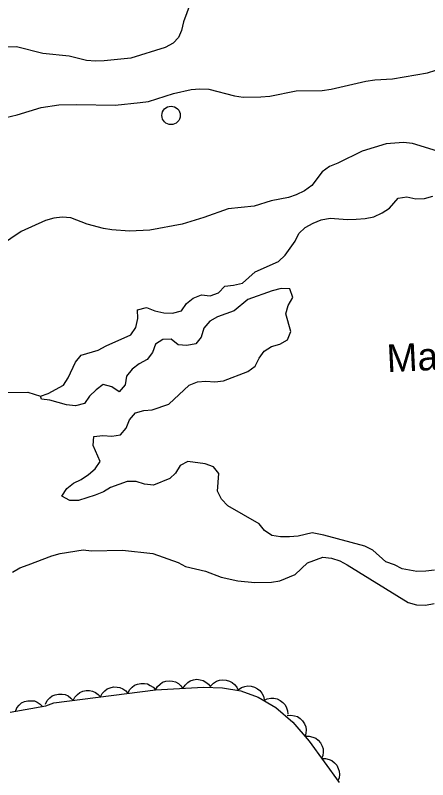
# Model space of a CAD drawing. Extents: x 336540 to 340074, y 5572036 to 5573747.
# Drawn here: x 338100.2 to 338144.9, y 5572667.4 to 5572750.3 of the extents above; entities that cross this region are included whole.
import ezdxf

# ---------------------------------------------------------------- set-up
doc = ezdxf.new("R2010")
doc.units = 0
for name, color, linetype in [('Niveau 2', 7, 'Continuous'), ('Niveau 36', 7, 'Continuous'), ('Niveau 4', 7, 'Continuous'), ('Niveau 44', 7, 'Continuous'), ('Niveau 7', 7, 'Continuous')]:
    doc.layers.add(name, color=color, linetype=linetype)

msp = doc.modelspace()

# ---------------------------------------------------------------- linework, layer by layer
at = {"layer": 'Niveau 2'}
for points in [[(338119.78, 5572753.29), (338118.45, 5572749.65), (338118.25, 5572748.69), (338117.92, 5572747.95), (338117.32, 5572747.32), (338116.48, 5572746.85), (338112.74, 5572745.68), (338109.87, 5572745.39), (338108.91, 5572745.37), (338107.95, 5572745.46), (338106.08, 5572745.92), (338103.2, 5572746.19), (338100.37, 5572746.91), (338093.78, 5572746.81)], [(338098.55, 5572739.13), (338100.41, 5572739.56), (338103.04, 5572740.35), (338104.96, 5572740.62), (338106.88, 5572740.66), (338111.06, 5572740.58), (338113.76, 5572740.87), (338114.66, 5572741), (338117.36, 5572741.85), (338119.27, 5572742.29), (338120.22, 5572742.36), (338121.19, 5572742.33), (338123.97, 5572741.6), (338124.93, 5572741.45), (338126.85, 5572741.49), (338127.81, 5572741.57), (338130.68, 5572742.14), (338133.5, 5572742.2), (338134.46, 5572742.34), (338138.22, 5572743.21), (338139.18, 5572743.34), (338141.1, 5572743.44), (338144.92, 5572744.09), (338145.82, 5572744.39)], [(338146, 5572735.61), (338143.27, 5572736.45), (338142.31, 5572736.55), (338140.44, 5572736.39), (338137.81, 5572735.6), (338135.18, 5572734.3), (338134.28, 5572733.95), (338133.5, 5572733.36), (338132.35, 5572731.87), (338131.57, 5572731.29), (338130.67, 5572730.88), (338129.83, 5572730.58), (338127.97, 5572730.2), (338126.12, 5572729.65), (338123.3, 5572729.36), (338120.67, 5572728.4), (338118.31, 5572727.67), (338114.82, 5572727.03), (338112.62, 5572726.93), (338110.69, 5572727.05), (338109.78, 5572727.2), (338108.02, 5572727.67)], [(338108.02, 5572727.67), (338106.25, 5572728.37), (338105.29, 5572728.46), (338104.39, 5572728.33), (338103.49, 5572728.08), (338100.86, 5572726.9), (338098.63, 5572725.38), (338097.24, 5572724.33), (338094.53, 5572721.85), (338093.75, 5572721.38), (338092.85, 5572721.14), (338091.94, 5572721.06), (338091.04, 5572721.26), (338090.51, 5572722.1), (338090.43, 5572723), (338090.13, 5572723.95), (338089.6, 5572724.79), (338089.24, 5572725.68), (338088.86, 5572727.59), (338088.34, 5572728.43), (338087.48, 5572728.8), (338086.52, 5572729.01), (338085.56, 5572729.04), (338084.95, 5572728.78)], [(338099.93, 5572689.9), (338100.72, 5572690.37), (338101.61, 5572690.73), (338104.19, 5572691.69), (338105.09, 5572691.93), (338107.57, 5572692.33), (338108.47, 5572692.23), (338111.86, 5572692.31), (338115.14, 5572691.93), (338117.88, 5572690.97), (338118.68, 5572690.54), (338120.84, 5572690.02), (338122.54, 5572689.38), (338124.36, 5572688.97), (338126.17, 5572688.79), (338127.98, 5572688.83), (338128.88, 5572688.96), (338130.56, 5572689.67), (338131.89, 5572690.94), (338133.57, 5572691.54), (338134.48, 5572691.45), (338135.39, 5572691.13), (338136.19, 5572690.7), (338142.8, 5572686.64)], [(338142.8, 5572686.64), (338143.71, 5572686.38), (338144.67, 5572686.34), (338145.63, 5572686.53)]]:
    msp.add_lwpolyline(points, dxfattribs=at)
at = {"layer": 'Niveau 36'}
msp.add_circle((338117.109, 5572739.481), 1, dxfattribs=at)
at = {"layer": 'Niveau 4'}
msp.add_lwpolyline([(338070.19, 5572713.66), (338071.67, 5572713.41), (338072.3, 5572713.03), (338073.26, 5572712.77), (338074.22, 5572712.69), (338076.93, 5572712.81), (338078.85, 5572712.8), (338079.81, 5572712.65), (338080.78, 5572712.39), (338082.54, 5572711.76), (338084.41, 5572711.52), (338085.32, 5572711.15), (338086.29, 5572710.89), (338088.88, 5572711.01), (338090.81, 5572710.49), (338091.77, 5572710.34), (338093.69, 5572710.33), (338095.56, 5572709.98), (338096.53, 5572709.72), (338097.04, 5572709.73), (338098.69, 5572709.43), (338101.57, 5572709.44), (338102.96, 5572709.02)], dxfattribs=at)
at = {"layer": 'Niveau 44'}
for points in [[(338115.41, 5572677.15), (338115.62, 5572677.51), (338115.92, 5572677.78), (338116.19, 5572677.97), (338116.53, 5572678.08), (338116.9, 5572678.13), (338117.28, 5572678.08), (338117.59, 5572678.01), (338117.9, 5572677.83), (338118.18, 5572677.6), (338118.4, 5572677.31)], [(338118.4, 5572677.31), (338118.62, 5572677.67), (338118.92, 5572677.94), (338119.19, 5572678.13), (338119.53, 5572678.24), (338119.89, 5572678.29), (338120.27, 5572678.24), (338120.59, 5572678.17), (338120.89, 5572677.99), (338121.18, 5572677.76), (338121.4, 5572677.47)], [(338121.41, 5572677.57), (338121.7, 5572677.88), (338122.05, 5572678.08), (338122.36, 5572678.2), (338122.71, 5572678.24), (338123.08, 5572678.21), (338123.44, 5572678.09), (338123.73, 5572677.95), (338123.99, 5572677.72), (338124.22, 5572677.42), (338124.38, 5572677.1)], [(338103.55, 5572675.42), (338104.39, 5572675.72), (338115.41, 5572677.15), (338120.63, 5572677.43), (338122.67, 5572677.37), (338124.67, 5572677.05), (338126.55, 5572676.34), (338128.46, 5572675.24), (338130.3, 5572673.65), (338132.07, 5572671.57), (338135.32, 5572667.08)], [(338109.46, 5572676.38), (338109.64, 5572676.75), (338109.92, 5572677.05), (338110.18, 5572677.25), (338110.51, 5572677.38), (338110.87, 5572677.46), (338111.25, 5572677.45), (338111.57, 5572677.4), (338111.89, 5572677.25), (338112.19, 5572677.03), (338112.43, 5572676.76)], [(338112.43, 5572676.76), (338112.62, 5572677.14), (338112.9, 5572677.43), (338113.16, 5572677.64), (338113.48, 5572677.77), (338113.84, 5572677.85), (338114.23, 5572677.84), (338114.55, 5572677.79), (338114.86, 5572677.63), (338115.17, 5572677.42), (338115.41, 5572677.15)], [(338124.39, 5572677.16), (338124.73, 5572677.4), (338125.12, 5572677.52), (338125.44, 5572677.59), (338125.79, 5572677.55), (338126.15, 5572677.45), (338126.48, 5572677.26), (338126.74, 5572677.06), (338126.95, 5572676.78), (338127.11, 5572676.45), (338127.2, 5572676.1)], [(338103.51, 5572675.61), (338103.69, 5572675.98), (338103.97, 5572676.27), (338104.23, 5572676.48), (338104.56, 5572676.61), (338104.92, 5572676.69), (338105.3, 5572676.68), (338105.62, 5572676.63), (338105.94, 5572676.48), (338106.24, 5572676.26), (338106.48, 5572675.99)], [(338106.48, 5572675.99), (338106.67, 5572676.36), (338106.95, 5572676.66), (338107.21, 5572676.87), (338107.53, 5572677), (338107.89, 5572677.08), (338108.28, 5572677.06), (338108.6, 5572677.02), (338108.91, 5572676.86), (338109.22, 5572676.65), (338109.46, 5572676.38)], [(338100.23, 5572674.81), (338100.39, 5572675.19), (338100.66, 5572675.5), (338100.9, 5572675.72), (338101.22, 5572675.87), (338101.58, 5572675.97), (338101.96, 5572675.97), (338102.29, 5572675.94), (338102.61, 5572675.81), (338102.92, 5572675.61), (338103.18, 5572675.35)], [(338127.15, 5572675.99), (338127.53, 5572676.18), (338127.93, 5572676.24), (338128.26, 5572676.25), (338128.6, 5572676.16), (338128.93, 5572676), (338129.23, 5572675.76), (338129.46, 5572675.53), (338129.61, 5572675.21), (338129.72, 5572674.86), (338129.75, 5572674.5)], [(338099.68, 5572674.71), (338103.55, 5572675.42)], [(338129.69, 5572674.37), (338130.1, 5572674.41), (338130.5, 5572674.34), (338130.82, 5572674.24), (338131.11, 5572674.04), (338131.37, 5572673.78), (338131.57, 5572673.45), (338131.7, 5572673.15), (338131.74, 5572672.8), (338131.73, 5572672.43), (338131.63, 5572672.08)], [(338131.67, 5572672.12), (338132.09, 5572672.13), (338132.48, 5572672.02), (338132.79, 5572671.9), (338133.06, 5572671.67), (338133.3, 5572671.39), (338133.47, 5572671.05), (338133.59, 5572670.74), (338133.6, 5572670.39), (338133.56, 5572670.02), (338133.43, 5572669.69)], [(338133.43, 5572669.69), (338133.85, 5572669.7), (338134.24, 5572669.59), (338134.55, 5572669.47), (338134.82, 5572669.24), (338135.06, 5572668.96), (338135.23, 5572668.62), (338135.34, 5572668.31), (338135.36, 5572667.96), (338135.32, 5572667.59), (338135.19, 5572667.26)]]:
    msp.add_lwpolyline(points, dxfattribs=at)
at = {"layer": 'Niveau 7'}
for points in [[(338102.96, 5572709.02), (338103.79, 5572709.32), (338105.46, 5572710.21), (338105.95, 5572711.01), (338106.76, 5572712.72), (338107.37, 5572713.46), (338109.22, 5572714.01), (338110.06, 5572714.48), (338112.75, 5572715.67), (338113.3, 5572716.47), (338113.5, 5572717.44), (338113.48, 5572718.39), (338114.44, 5572718.64), (338115.35, 5572718.27), (338116.31, 5572718.06), (338117.28, 5572718.03), (338118.23, 5572718.27), (338118.78, 5572719.07), (338119.5, 5572719.65), (338120.4, 5572720.01), (338121.36, 5572719.92), (338122.26, 5572720.22), (338122.92, 5572720.97), (338123.88, 5572721.05), (338124.84, 5572721.29), (338126.22, 5572722.51), (338128.74, 5572723.64), (338129.46, 5572724.33), (338130.56, 5572725.82), (338130.94, 5572726.67), (338131.66, 5572727.31), (338132.5, 5572727.78), (338133.39, 5572728.14), (338134.35, 5572728.33), (338136.22, 5572728.2), (338137.18, 5572728.22), (338138.14, 5572728.3), (338139.1, 5572728.49), (338139.99, 5572728.9), (338140.77, 5572729.43), (338141.71, 5572730.51), (338142.67, 5572730.65), (338143.63, 5572730.44), (338144.59, 5572730.46), (338145.49, 5572730.71)], [(338145.68, 5572690.14), (338144.72, 5572690.01), (338143.76, 5572689.99), (338142.17, 5572690.29), (338141.31, 5572690.73), (338140.4, 5572691.04), (338138.96, 5572692.31), (338138.11, 5572692.74), (338133.67, 5572693.94), (338132.42, 5572694.2), (338130.9, 5572693.83), (338129.94, 5572693.76), (338128.98, 5572693.74), (338128.02, 5572693.88), (338127.22, 5572694.43), (338126.64, 5572695.15), (338123.26, 5572697.11), (338122.57, 5572697.83), (338122.15, 5572698.72), (338122.28, 5572700.64), (338121.7, 5572701.36), (338120.79, 5572701.68), (338118.92, 5572701.92), (338118.08, 5572701.51), (338117.59, 5572700.65), (338116.98, 5572700.07), (338115.19, 5572699.36), (338114.23, 5572699.45), (338113.32, 5572699.77), (338112.36, 5572699.75), (338110.56, 5572699.09), (338109.78, 5572698.62), (338108.88, 5572698.26), (338107.09, 5572697.71), (338106.13, 5572697.69), (338105.27, 5572698.18), (338105.82, 5572698.98), (338106.54, 5572699.56), (338107.38, 5572699.98), (338108.16, 5572700.5), (338108.88, 5572701.14), (338109.43, 5572701.94), (338108.65, 5572703.67), (338108.75, 5572704.63), (338109.7, 5572704.76), (338110.67, 5572704.67), (338111.63, 5572704.81), (338112.23, 5572705.55), (338112.61, 5572706.46), (338113.27, 5572707.21), (338114.17, 5572707.46), (338115.07, 5572707.53), (338116.87, 5572708.14), (338119.08, 5572710.22), (338119.98, 5572710.57), (338120.88, 5572710.65), (338121.84, 5572710.56), (338122.8, 5572710.69), (338125.44, 5572711.71), (338126.22, 5572712.29), (338126.65, 5572713.15), (338127.2, 5572713.89), (338127.98, 5572714.42), (338128.88, 5572714.66), (338129.72, 5572715.13), (338130.09, 5572716.04), (338129.54, 5572717.95), (338129.81, 5572718.86), (338130.3, 5572719.71), (338129.99, 5572720.67), (338129.03, 5572720.7), (338128.08, 5572720.45), (338125.44, 5572719.49), (338123.94, 5572718.28), (338122.15, 5572717.62), (338121.31, 5572717.15), (338120.65, 5572716.4)], [(338120.65, 5572716.4), (338120.38, 5572715.43), (338119.78, 5572714.69), (338118.82, 5572714.5), (338117.86, 5572714.59), (338117.11, 5572715.19), (338116.21, 5572715.17), (338115.43, 5572714.65), (338115.11, 5572713.74), (338114.5, 5572712.99), (338113.66, 5572712.52), (338112.89, 5572711.94), (338112.28, 5572711.2), (338112.13, 5572710.23), (338111.47, 5572709.48), (338110.67, 5572710.03), (338109.76, 5572710.29), (338108.98, 5572709.71), (338108.26, 5572709.02), (338107.71, 5572708.22), (338106.75, 5572707.97), (338105.79, 5572708.06), (338103.97, 5572708.59), (338103.06, 5572708.68), (338102.96, 5572709.02)]]:
    msp.add_lwpolyline(points, dxfattribs=at)

# ---------------------------------------------------------------- texts
msp.add_text('Marécage', height=3, rotation=2.77808, dxfattribs=at).set_placement((338140.55, 5572711.61))

doc.saveas('drawing.dxf')
